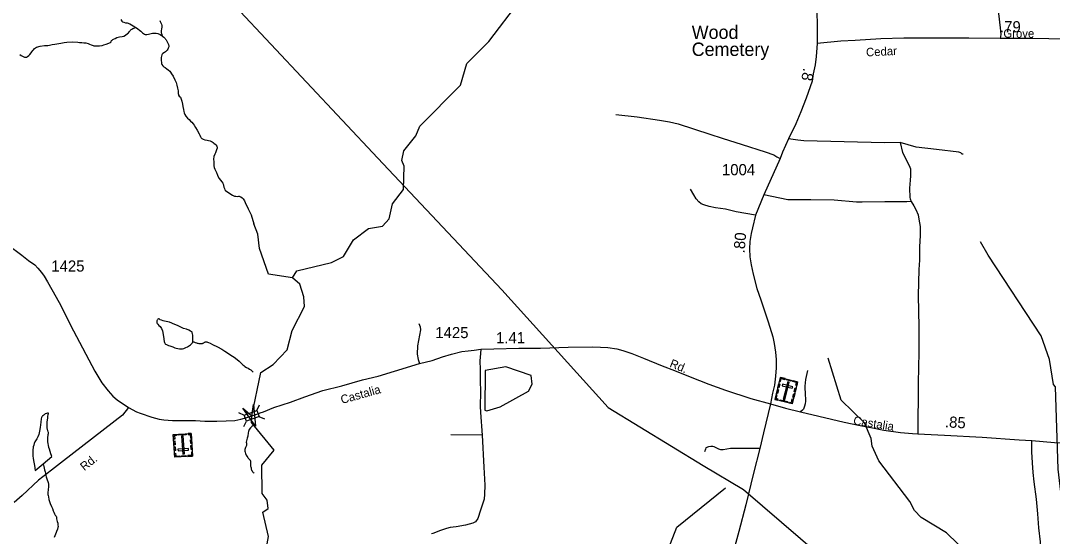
# Model space of a CAD drawing. Extents: x 2220236 to 2384410, y 720751 to 894131.
# Drawn here: x 2293089 to 2304658, y 836805 to 842586 of the extents above; entities that cross this region are included whole.
import ezdxf

# ---------------------------------------------------------------- set-up
doc = ezdxf.new("R2010")
doc.units = 0
for name, color, linetype in [('Exist Cultural Cemetery CELL', 7, 'Continuous'), ('Exist Cultural Cemetery Label', 7, 'Continuous'), ('Exist Hydrographic Creek Single Shore', 7, 'Continuous'), ('Exist Hydrographic Misc Water Feature', 7, 'Continuous'), ('Exist Hydrographic Pond Under 1500 Sq Ft', 7, 'Continuous'), ('Exist Road Non-System Type 51', 7, 'Continuous'), ('Exist Road Secondary Mileage Hundredths English Label', 7, 'Continuous'), ('Exist Road Secondary Structure Standard Bridge Attributed CELL', 7, 'Continuous'), ('Exist Road Secondary Structure Standard Bridge CELL', 7, 'Continuous'), ('Exist Road Secondary Type 51 Attributed', 7, 'Continuous'), ('Exist Road Secondary Type 51 Label', 7, 'Continuous'), ('Exist Road Secondary Type 51 Number Label', 7, 'Continuous'), ('Exist Utilities Electrical Transmission Line', 7, 'Continuous')]:
    doc.layers.add(name, color=color, linetype=linetype)

msp = doc.modelspace()

# ---------------------------------------------------------------- linework, layer by layer
at = {"layer": 'Exist Cultural Cemetery CELL'}
for points in [[(2301609, 838587), (2301802, 838539), (2301741, 838292), (2301548, 838340)], [(2301599, 838545), (2301610, 838542), (2301618, 838574), (2301657, 838564), (2301660, 838575), (2301609, 838587)], [(2301681, 838569), (2301731, 838557), (2301729, 838546), (2301678, 838558)], [(2301564, 838408), (2301575, 838450), (2301586, 838447), (2301575, 838405)], [(2301581, 838473), (2301591, 838515), (2301602, 838513), (2301592, 838471)], [(2301632, 838511), (2301628, 838493), (2301742, 838465), (2301747, 838483)], [(2301708, 838532), (2301690, 838537), (2301641, 838340), (2301659, 838336)], [(2301792, 838497), (2301781, 838500), (2301789, 838531), (2301749, 838541), (2301752, 838551), (2301802, 838539)], [(2301763, 838429), (2301774, 838471), (2301785, 838468), (2301774, 838426)], [(2301580, 838332), (2301582, 838343), (2301561, 838349), (2301571, 838388), (2301560, 838391), (2301547, 838340)], [(2301606, 838337), (2301688, 838317), (2301686, 838306), (2301603, 838326)], [(2301708, 838300), (2301711, 838311), (2301733, 838306), (2301742, 838345), (2301753, 838342), (2301741, 838292)], [(2301747, 838365), (2301758, 838407), (2301769, 838404), (2301758, 838362)], [(2295017, 837705), (2294818, 837692), (2294801, 837946), (2295000, 837959)], [(2294834, 837948), (2294835, 837937), (2294813, 837936), (2294816, 837895), (2294805, 837894), (2294801, 837946)], [(2294818, 837875), (2294820, 837832), (2294809, 837831), (2294806, 837874)], [(2294944, 837944), (2294859, 837939), (2294858, 837950), (2294943, 837956)], [(2294906, 837727), (2294925, 837729), (2294911, 837931), (2294893, 837930)], [(2294967, 837957), (2294968, 837946), (2294990, 837947), (2294992, 837907), (2295004, 837908), (2295000, 837959)], [(2295005, 837890), (2295008, 837846), (2294996, 837846), (2294993, 837889)], [(2294822, 837809), (2294825, 837766), (2294813, 837765), (2294811, 837808)], [(2294972, 837771), (2294970, 837789), (2294853, 837781), (2294854, 837763)], [(2295014, 837749), (2295003, 837748), (2295005, 837716), (2294964, 837713), (2294965, 837702), (2295017, 837705)], [(2295009, 837823), (2295012, 837779), (2295001, 837779), (2294998, 837822)], [(2294815, 837735), (2294827, 837736), (2294829, 837704), (2294869, 837707), (2294870, 837696), (2294818, 837692)], [(2294943, 837700), (2294891, 837697), (2294891, 837708), (2294942, 837712)]]:
    msp.add_lwpolyline(points, close=True, dxfattribs=at)
at = {"layer": 'Exist Hydrographic Creek Single Shore'}
for points in [[(2296136, 839703), (2296185, 839781), (2296576, 839876), (2296708, 839943), (2296823, 840129), (2296988, 840257), (2297146, 840283), (2297220, 840365), (2297260, 840534), (2297383, 840693), (2297389, 840953), (2297363, 841017), (2297387, 841126), (2297519, 841293), (2297567, 841403), (2298020, 841864), (2298093, 842107), (2298340, 842353), (2298685, 842807)], [(2294213, 842597), (2294223, 842579), (2294232, 842571), (2294245, 842567), (2294265, 842563), (2294283, 842560), (2294315, 842550), (2294333, 842540), (2294369, 842515), (2294381, 842508)], [(2294381, 842508), (2294388, 842504), (2294436, 842467), (2294446, 842457), (2294454, 842449), (2294465, 842440), (2294476, 842434), (2294484, 842432), (2294494, 842430), (2294502, 842430), (2294524, 842433), (2294536, 842438), (2294552, 842442), (2294566, 842447), (2294585, 842447), (2294609, 842446), (2294627, 842443), (2294652, 842431), (2294670, 842419), (2294675, 842416)], [(2294651, 842589), (2294655, 842575), (2294661, 842561), (2294667, 842547), (2294671, 842531), (2294671, 842515), (2294668, 842489), (2294666, 842477), (2294664, 842465), (2294666, 842451), (2294668, 842441), (2294675, 842416)], [(2294675, 842416), (2294681, 842411), (2294694, 842400), (2294708, 842385), (2294715, 842378), (2294721, 842370), (2294725, 842362), (2294733, 842350), (2294737, 842342), (2294740, 842333), (2294745, 842320), (2294749, 842300), (2294749, 842294), (2294747, 842284), (2294744, 842276), (2294738, 842266), (2294731, 842256), (2294726, 842248), (2294715, 842238), (2294702, 842230), (2294684, 842217), (2294677, 842210), (2294672, 842201), (2294668, 842189), (2294665, 842173), (2294665, 842151), (2294665, 842135), (2294667, 842121), (2294669, 842105), (2294673, 842093), (2294683, 842078), (2294695, 842067), (2294710, 842060), (2294728, 842047), (2294743, 842035), (2294762, 842018), (2294770, 842008), (2294782, 841990), (2294798, 841965), (2294817, 841924), (2294832, 841893), (2294841, 841863), (2294849, 841830), (2294854, 841798), (2294854, 841785), (2294856, 841771), (2294858, 841757), (2294860, 841751), (2294868, 841739), (2294880, 841727), (2294890, 841707), (2294897, 841685), (2294903, 841651), (2294909, 841623), (2294916, 841589), (2294918, 841569), (2294922, 841551), (2294930, 841534), (2294940, 841516), (2294959, 841494), (2294977, 841476), (2294995, 841460), (2295009, 841446), (2295025, 841429), (2295035, 841414), (2295051, 841389), (2295068, 841359), (2295090, 841316), (2295098, 841303), (2295104, 841285), (2295108, 841278), (2295112, 841271), (2295122, 841263), (2295135, 841257), (2295153, 841251), (2295181, 841246), (2295195, 841243), (2295213, 841238), (2295229, 841232), (2295238, 841227), (2295247, 841221), (2295257, 841214), (2295271, 841200), (2295277, 841194), (2295287, 841180), (2295292, 841166), (2295291, 841156), (2295285, 841138), (2295282, 841126), (2295272, 841104), (2295266, 841090), (2295257, 841063), (2295253, 841035), (2295255, 841002), (2295257, 840960), (2295259, 840941), (2295266, 840921)], [(2295266, 840921), (2295276, 840897), (2295284, 840882), (2295298, 840853), (2295312, 840821), (2295314, 840816), (2295330, 840796), (2295345, 840779), (2295355, 840763), (2295359, 840755), (2295365, 840739), (2295367, 840721), (2295373, 840705), (2295379, 840691), (2295383, 840685), (2295387, 840681), (2295402, 840670), (2295418, 840659), (2295446, 840641), (2295463, 840631), (2295479, 840624), (2295488, 840620), (2295500, 840618), (2295516, 840616), (2295532, 840617), (2295538, 840617), (2295546, 840616), (2295558, 840611), (2295574, 840599), (2295584, 840589), (2295599, 840566), (2295607, 840546), (2295639, 840478), (2295655, 840448), (2295668, 840424), (2295674, 840410), (2295704, 840309)], [(2296136, 839703), (2295869, 839745), (2295766, 840033), (2295748, 840193), (2295704, 840309)], [(2305519, 836983), (2305303, 836987), (2304936, 837051), (2304869, 837084), (2304759, 837240), (2304722, 837557), (2304695, 838482), (2304670, 838507), (2304625, 838787), (2304531, 839053), (2303938, 839957), (2303853, 840105)], [(2295725, 836444), (2295873, 836329), (2295947, 836371), (2295913, 836478), (2295836, 836619), (2295867, 836804), (2295806, 837077), (2295864, 837119), (2295855, 837211), (2295796, 837287), (2295792, 837602), (2295932, 837772), (2295677, 838080), (2295680, 838156), (2295781, 838642), (2295922, 838730), (2296078, 838897), (2296134, 839112), (2296273, 839381), (2296263, 839489), (2296220, 839631), (2296136, 839703)]]:
    msp.add_lwpolyline(points, dxfattribs=at)
at = {"layer": 'Exist Hydrographic Misc Water Feature'}
msp.add_line((2300448, 836910), (2300993, 837349), dxfattribs=at)
for points in [[(2293095, 842194), (2293133, 842177), (2293144, 842176), (2293153, 842177), (2293164, 842183), (2293179, 842194), (2293193, 842208), (2293205, 842224), (2293215, 842236), (2293224, 842250), (2293232, 842260), (2293246, 842272), (2293268, 842287), (2293307, 842300), (2293356, 842308), (2293394, 842309), (2293414, 842312), (2293444, 842318), (2293472, 842322), (2293516, 842329), (2293540, 842332), (2293576, 842339), (2293607, 842344), (2293665, 842348), (2293729, 842343), (2293749, 842341), (2293775, 842339), (2293797, 842337), (2293821, 842336), (2293846, 842328), (2293862, 842322), (2293878, 842316), (2293892, 842310), (2293901, 842307), (2293911, 842304), (2293926, 842302), (2293941, 842302), (2293974, 842305), (2294002, 842309), (2294021, 842314), (2294047, 842321), (2294077, 842334), (2294095, 842342), (2294098, 842344), (2294101, 842346), (2294103, 842350), (2294105, 842356), (2294109, 842362), (2294115, 842368), (2294122, 842373), (2294131, 842379), (2294148, 842386), (2294167, 842395), (2294181, 842399), (2294198, 842403), (2294227, 842408), (2294245, 842413), (2294264, 842422), (2294270, 842426), (2294284, 842438), (2294288, 842443), (2294297, 842451), (2294306, 842461), (2294312, 842468), (2294318, 842476), (2294324, 842484), (2294328, 842488), (2294335, 842491), (2294347, 842497), (2294358, 842500), (2294369, 842505), (2294381, 842508)], [(2293078, 842205), (2293095, 842194)], [(2295019, 838986), (2295031, 838984), (2295045, 838978), (2295059, 838974), (2295067, 838972), (2295077, 838970), (2295087, 838968), (2295099, 838966), (2295107, 838966), (2295119, 838966), (2295127, 838967), (2295133, 838969), (2295137, 838971), (2295143, 838975), (2295148, 838978), (2295151, 838981), (2295153, 838982), (2295156, 838983), (2295161, 838985), (2295168, 838985), (2295175, 838985), (2295186, 838982), (2295196, 838977), (2295213, 838970), (2295241, 838956), (2295296, 838930), (2295346, 838905), (2295380, 838881), (2295410, 838861), (2295436, 838844), (2295465, 838826), (2295485, 838812), (2295517, 838788), (2295539, 838768), (2295581, 838729), (2295593, 838719), (2295603, 838711), (2295623, 838699), (2295640, 838689), (2295655, 838679), (2295670, 838670), (2295688, 838655), (2295696, 838645), (2295696, 838645)], [(2303937, 836140), (2303724, 836597), (2303472, 836843), (2303187, 837015), (2303111, 837097), (2303060, 837197), (2302713, 837652), (2302637, 837817), (2302628, 837901), (2302551, 838076), (2302290, 838331), (2302143, 838804)], [(2295702, 838053), (2295695, 838048), (2295686, 838040), (2295678, 838032), (2295670, 838025), (2295666, 838021), (2295652, 838004), (2295648, 837993), (2295644, 837979), (2295642, 837965), (2295635, 837927), (2295629, 837907), (2295625, 837891), (2295621, 837875), (2295619, 837861), (2295620, 837849), (2295621, 837833), (2295620, 837825), (2295616, 837815), (2295613, 837809), (2295610, 837803), (2295606, 837791), (2295604, 837779), (2295604, 837761), (2295605, 837749), (2295610, 837733), (2295614, 837723), (2295617, 837717), (2295625, 837703), (2295635, 837691), (2295641, 837681), (2295651, 837669), (2295657, 837663), (2295661, 837659), (2295663, 837655), (2295665, 837652), (2295666, 837648), (2295667, 837643), (2295667, 837639), (2295667, 837635), (2295665, 837619), (2295665, 837606), (2295668, 837593), (2295669, 837584), (2295672, 837575), (2295674, 837557), (2295676, 837550), (2295679, 837545), (2295684, 837539), (2295688, 837531), (2295692, 837525), (2295694, 837524), (2295696, 837521), (2295702, 837517), (2295708, 837512)], [(2293340, 837620), (2293347, 837588), (2293353, 837568), (2293357, 837550), (2293363, 837529), (2293368, 837512), (2293372, 837488), (2293376, 837473), (2293380, 837460), (2293388, 837438), (2293393, 837422), (2293397, 837408), (2293400, 837391), (2293403, 837369), (2293403, 837356), (2293399, 837335), (2293397, 837321), (2293395, 837304), (2293395, 837287), (2293395, 837276), (2293397, 837265), (2293400, 837248), (2293406, 837220), (2293420, 837175), (2293433, 837141), (2293445, 837117), (2293455, 837091), (2293461, 837077), (2293468, 837059), (2293477, 837043), (2293486, 837031), (2293490, 837019), (2293492, 837001), (2293494, 836987), (2293498, 836972), (2293504, 836954), (2293507, 836931), (2293508, 836914), (2293507, 836903), (2293501, 836887), (2293491, 836860), (2293486, 836847), (2293466, 836791)], [(2300261, 836426), (2300448, 836910)]]:
    msp.add_lwpolyline(points, dxfattribs=at)
at = {"layer": 'Exist Hydrographic Pond Under 1500 Sq Ft'}
for points in [[(2295019, 838986), (2295019, 839015), (2295019, 839024), (2295019, 839036), (2295019, 839047), (2295018, 839059), (2295016, 839074), (2295014, 839084), (2295011, 839094), (2295008, 839098), (2294995, 839106), (2294974, 839116), (2294947, 839126), (2294916, 839137), (2294872, 839156), (2294848, 839168), (2294818, 839180), (2294757, 839207), (2294721, 839215), (2294701, 839219), (2294686, 839222), (2294668, 839228), (2294653, 839234), (2294649, 839236), (2294645, 839239), (2294641, 839242), (2294637, 839244), (2294635, 839245), (2294633, 839244), (2294627, 839239), (2294623, 839234), (2294619, 839228), (2294617, 839222), (2294615, 839212), (2294615, 839204), (2294617, 839199), (2294621, 839190), (2294628, 839182), (2294640, 839170), (2294652, 839157), (2294668, 839134), (2294680, 839109), (2294689, 839044), (2294699, 838991), (2294703, 838978), (2294706, 838969), (2294709, 838963), (2294715, 838959), (2294723, 838955), (2294748, 838945), (2294762, 838940), (2294794, 838928), (2294818, 838919), (2294834, 838914), (2294850, 838910), (2294870, 838906), (2294874, 838906), (2294888, 838907), (2294902, 838909), (2294920, 838912), (2294940, 838921), (2294958, 838929), (2294982, 838943), (2294992, 838951), (2295001, 838959), (2295009, 838967), (2295013, 838971), (2295019, 838986)], [(2298318, 838214), (2298467, 838256), (2298782, 838433), (2298823, 838510), (2298813, 838608), (2298529, 838705), (2298296, 838663), (2298293, 838220), (2298318, 838214)], [(2293340, 837620), (2293438, 837701), (2293434, 837711), (2293429, 837731), (2293411, 837783), (2293405, 837803), (2293401, 837827), (2293398, 837843), (2293394, 837867), (2293392, 837889), (2293392, 837903), (2293392, 837907), (2293392, 837913), (2293393, 837918), (2293396, 837935), (2293398, 837943), (2293399, 837947), (2293400, 837957), (2293400, 837968), (2293398, 837978), (2293393, 837993), (2293391, 838001), (2293387, 838027), (2293385, 838047), (2293385, 838056), (2293388, 838087), (2293394, 838132), (2293395, 838149), (2293399, 838171), (2293401, 838181), (2293401, 838183), (2293400, 838186), (2293398, 838188), (2293391, 838187), (2293377, 838183), (2293363, 838177), (2293352, 838169), (2293346, 838165), (2293338, 838158), (2293333, 838155), (2293330, 838150), (2293327, 838145), (2293324, 838138), (2293320, 838122), (2293314, 838084), (2293307, 838026), (2293299, 837983), (2293292, 837946), (2293282, 837920), (2293272, 837900), (2293249, 837863), (2293241, 837848), (2293235, 837829), (2293231, 837807), (2293227, 837767), (2293227, 837735), (2293226, 837703), (2293228, 837681), (2293232, 837657), (2293245, 837601), (2293251, 837545), (2293340, 837620)]]:
    msp.add_lwpolyline(points, dxfattribs=at)
at = {"layer": 'Exist Road Non-System Type 51'}
msp.add_line((2298266, 837939), (2297913, 837943), dxfattribs=at)
for points in [[(2304014, 843357), (2304032, 843168), (2304043, 843050), (2304039, 842984), (2304036, 842893), (2304043, 842792), (2304053, 842666), (2304071, 842507), (2304080, 842430), (2304071, 842384)], [(2299763, 841532), (2300001, 841507), (2300253, 841470), (2300363, 841452), (2300462, 841429), (2300817, 841312), (2300957, 841270), (2301178, 841197), (2301436, 841115), (2301533, 841080), (2301569, 841058), (2301606, 841041)], [(2302953, 841220), (2302774, 841216), (2301873, 841238), (2301804, 841245), (2301699, 841261)], [(2302953, 841220), (2302976, 841106), (2303054, 840963), (2303066, 840925), (2303068, 840897), (2303067, 840845), (2303062, 840797), (2303057, 840709), (2303058, 840605), (2303062, 840589), (2303074, 840557)], [(2303658, 841088), (2303648, 841091), (2303630, 841103), (2303610, 841111), (2303360, 841142), (2303130, 841166), (2302953, 841220)], [(2301329, 840407), (2301112, 840442), (2300992, 840471), (2300882, 840488), (2300810, 840501), (2300750, 840520), (2300719, 840534), (2300695, 840554), (2300663, 840587), (2300638, 840633), (2300600, 840697)], [(2303074, 840557), (2303026, 840555), (2302778, 840554), (2302524, 840550), (2302461, 840553), (2302210, 840574), (2301950, 840577), (2301692, 840576), (2301421, 840634)], [(2303074, 840557), (2303105, 840510), (2303127, 840468), (2303152, 840410), (2303162, 840362), (2303175, 840277), (2303176, 840179), (2303170, 840051), (2303168, 839901), (2303160, 839797), (2303152, 839506), (2303160, 839154), (2303160, 838870), (2303152, 838528), (2303150, 837953)], [(2297555, 839192), (2297570, 839153), (2297572, 839119), (2297539, 838940), (2297536, 838849), (2297546, 838787), (2297561, 838741)], [(2298250, 838902), (2298247, 838854), (2298238, 838773), (2298240, 838675), (2298240, 838556), (2298245, 838423), (2298243, 838265), (2298247, 838192), (2298266, 837939)], [(2301911, 838664), (2301890, 838565), (2301883, 838489), (2301888, 838389), (2301889, 838349), (2301889, 838319), (2301885, 838291), (2301879, 838265), (2301866, 838231), (2301858, 838219), (2301833, 838200)], [(2298266, 837939), (2298282, 837582), (2298294, 837378), (2298289, 837277), (2298285, 837222), (2298244, 837099), (2298214, 837007), (2298189, 836968), (2298159, 836952), (2298078, 836929), (2297971, 836913), (2297907, 836906), (2297865, 836893), (2297796, 836870), (2297712, 836837), (2297696, 836835)], [(2304616, 836381), (2304596, 836427), (2304569, 836489), (2304555, 836549), (2304539, 836597), (2304529, 836656), (2304526, 836743), (2304508, 836900), (2304494, 837058), (2304481, 837222), (2304454, 837417), (2304442, 837522), (2304436, 837628), (2304429, 837751), (2304428, 837880)], [(2301379, 837791), (2301193, 837789), (2301049, 837789), (2300965, 837774), (2300939, 837774), (2300917, 837781), (2300865, 837809), (2300849, 837814), (2300827, 837814), (2300803, 837810), (2300773, 837796), (2300767, 837782), (2300759, 837754)]]:
    msp.add_lwpolyline(points, dxfattribs=at)
at = {"layer": 'Exist Road Secondary Structure Standard Bridge Attributed CELL'}
msp.add_lwpolyline([(2295701, 838284), (2295721, 838041), (2295582, 838242), (2295680, 838156)], close=True, dxfattribs=at)
at = {"layer": 'Exist Road Secondary Structure Standard Bridge CELL'}
for p, q in [((2295738, 838215), (2295767, 838278)), ((2295533, 838193), (2295596, 838164)), ((2295591, 838035), (2295620, 838098)), ((2295761, 838150), (2295824, 838121))]:
    msp.add_line(p, q, dxfattribs=at)
msp.add_lwpolyline([(2295596, 838164), (2295738, 838216), (2295762, 838149), (2295620, 838098)], close=True, dxfattribs=at)
at = {"layer": 'Exist Road Secondary Type 51 Attributed'}
for points in [[(2301999, 842979), (2302009, 842826), (2302016, 842689), (2302022, 842533), (2302020, 842329)], [(2305970, 842357), (2305745, 842363), (2304982, 842375), (2304440, 842384), (2304071, 842384), (2303723, 842389), (2302993, 842391), (2302734, 842382), (2302447, 842363), (2302286, 842356), (2302020, 842329)], [(2302020, 842329), (2302009, 842184), (2302000, 842089), (2301977, 841990), (2301963, 841907), (2301896, 841715), (2301839, 841564), (2301781, 841428), (2301699, 841261), (2301633, 841113), (2301606, 841041), (2301421, 840634), (2301329, 840407), (2301294, 840263), (2301281, 840200), (2301265, 840109), (2301262, 840029), (2301267, 839937), (2301280, 839848), (2301303, 839745), (2301346, 839585), (2301390, 839456), (2301470, 839209), (2301522, 839041), (2301538, 838968), (2301555, 838869), (2301561, 838789), (2301561, 838695), (2301554, 838601), (2301541, 838501), (2301520, 838409), (2301496, 838290)], [(2292941, 840076), (2293104, 839956), (2293177, 839899), (2293249, 839849), (2293280, 839812), (2293322, 839762), (2293352, 839720), (2293391, 839659), (2293440, 839571), (2293519, 839426), (2293680, 839109), (2293920, 838656), (2293998, 838528), (2294071, 838435), (2294122, 838375), (2294172, 838336), (2294300, 838248)], [(2295774, 838189), (2295812, 838201), (2295927, 838251), (2296113, 838311), (2296277, 838368), (2296478, 838439), (2296692, 838492), (2296922, 838558), (2297098, 838602), (2297280, 838656), (2297561, 838741), (2297704, 838778), (2297818, 838819), (2297919, 838847), (2298038, 838876), (2298107, 838883), (2298176, 838893), (2298250, 838902), (2298394, 838908), (2298674, 838913), (2298917, 838916), (2299229, 838925), (2299503, 838931), (2299592, 838927), (2299674, 838922), (2299775, 838906), (2299840, 838888), (2299941, 838856), (2300074, 838803), (2300282, 838718), (2300422, 838663), (2300598, 838592), (2300807, 838510), (2300991, 838443), (2301277, 838350), (2301496, 838290)], [(2294300, 838248), (2294231, 838164), (2293570, 837653), (2293435, 837546), (2293290, 837435), (2293105, 837265), (2293017, 837186)], [(2294300, 838248), (2294389, 838201), (2294428, 838185), (2294559, 838142), (2294642, 838120), (2294695, 838111), (2294790, 838104), (2294883, 838104), (2295048, 838103), (2295153, 838096), (2295289, 838098), (2295393, 838100), (2295489, 838104), (2295559, 838120), (2295651, 838146), (2295705, 838163), (2295758, 838183), (2295774, 838189)], [(2301496, 838290), (2301419, 837967), (2301379, 837791), (2301305, 837515), (2301221, 837158), (2301142, 836860), (2301063, 836573), (2300983, 836256), (2300909, 836006), (2300879, 835876), (2300853, 835712), (2300821, 835538), (2300759, 835193), (2300685, 834757), (2300606, 834328)], [(2301496, 838290), (2301666, 838244), (2301833, 838200), (2302040, 838152), (2302324, 838086), (2302502, 838047), (2302642, 838020), (2302769, 837997), (2302956, 837971), (2303089, 837960), (2303150, 837953), (2303448, 837939), (2303872, 837916), (2304285, 837887), (2304428, 837880), (2304682, 837859), (2305053, 837837), (2305365, 837809), (2305581, 837793), (2305796, 837779), (2305928, 837770)]]:
    msp.add_lwpolyline(points, dxfattribs=at)
at = {"layer": 'Exist Utilities Electrical Transmission Line'}
msp.add_lwpolyline([(2295493, 842747), (2297095, 841044), (2298483, 839568), (2299676, 838250), (2300741, 837598), (2301195, 837329), (2302261, 836417), (2302843, 835802), (2303617, 835003), (2304675, 833934), (2305089, 833608), (2305781, 833074), (2306930, 832055), (2308477, 830729), (2309247, 830053), (2310557, 828934), (2312376, 827352), (2314693, 825307), (2316171, 824036), (2317878, 822537), (2318675, 821838), (2319961, 820697)], dxfattribs=at)

# ---------------------------------------------------------------- texts
at = {"layer": 'Exist Cultural Cemetery Label'}
for s, p in [('Wood', (2300614, 842381)), ('Cemetery', (2300614, 842190))]:
    msp.add_text(s, height=150, dxfattribs=at).set_placement(p)
at = {"layer": 'Exist Road Secondary Mileage Hundredths English Label'}
for s, rotation, p in [('.79', 359.9678, (2304071, 842455)), ('.8', 260.1053, (2301866, 842060)), ('.80', 85.1373, (2301206, 839975)), ('1.41', 0.2901, (2298420, 838969)), ('.85', 356.7057, (2303451, 838028))]:
    msp.add_text(s, height=125, rotation=rotation, dxfattribs=at).set_placement(p)
at = {"layer": 'Exist Road Secondary Type 51 Label'}
for s, rotation, p in [('Grove', 359.9678, (2304109, 842395)), ('Cedar', 2.8374, (2302571, 842184)), ('Rd.', 337.659, (2300359, 838708)), ('Castalia', 15.5956, (2296692, 838289)), ('Castalia', 350.9349, (2302421, 838060)), ('Rd.', 38.4526, (2293803, 837535))]:
    msp.add_text(s, height=95, rotation=rotation, dxfattribs=at).set_placement(p)
at = {"layer": 'Exist Road Secondary Type 51 Number Label'}
for s, p in [('1004', (2300953, 840853)), ('1425', (2293433, 839773)), ('1425', (2297739, 839027))]:
    msp.add_text(s, height=125, dxfattribs=at).set_placement(p)

doc.saveas('drawing.dxf')
